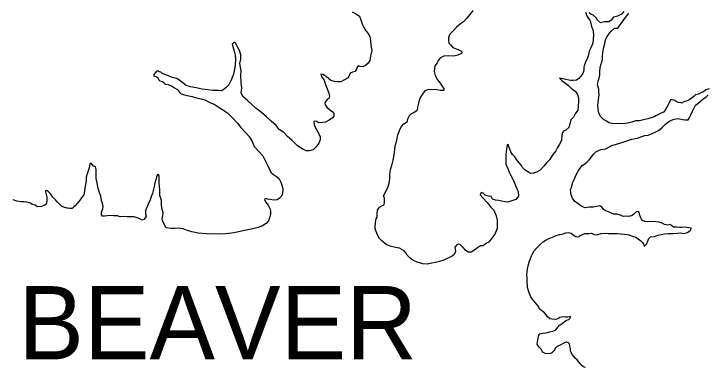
# Model space of a CAD drawing. Extents: x 31699 to 244310, y -8841 to 11474.
# Drawn here: x 133853.2 to 134185.3, y 1023 to 1192.5 of the extents above; entities that cross this region are included whole.
import ezdxf

# ---------------------------------------------------------------- set-up
doc = ezdxf.new("R2010")
doc.units = 0
doc.layers.add('R_Draft', color=7, linetype='Continuous')

msp = doc.modelspace()

# ---------------------------------------------------------------- linework, layer by layer
at = {"layer": 'R_Draft'}
for points in [[(134015.27, 1193.48), (134017.08, 1192.49), (134018.82, 1191.37), (134019.63, 1189.18), (134020.18, 1187.25), (134020.86, 1185.99), (134021.74, 1184.4), (134022.88, 1183.08), (134023.69, 1181.62), (134024.04, 1179.69), (134024.26, 1177.35), (134024.62, 1174.89), (134024.11, 1172.35), (134023.73, 1170.15), (134022.95, 1168.8), (134021.63, 1167.66), (134020.43, 1167.05), (134019.1, 1167.23), (134018.1, 1167.62), (134017.44, 1166.68), (134017.32, 1165.75), (134016.53, 1164.88), (134015.47, 1164.6), (134014.34, 1163.99), (134013.75, 1162.91), (134013.37, 1161.84), (134011.65, 1160.83), (134009.86, 1159.94), (134008.46, 1159.86), (134006.86, 1160.12), (134005, 1160.56), (134003.86, 1161.49), (134002.99, 1162.28), (134002.05, 1162.94), (134001.38, 1163.46), (134000.25, 1163.52), (134000.79, 1162.13), (134001.87, 1160.67), (134002.49, 1158.61), (134003.24, 1156.48), (134004.06, 1154.42), (134004.33, 1153.09)], [(134073.12, 1194.09), (134071.81, 1192.41), (134070.1, 1190.32), (134068.58, 1188.71), (134067.13, 1187.76), (134065.28, 1186.08), (134063.57, 1184.39), (134062.05, 1182.71), (134061.34, 1181.17), (134061.35, 1179.77), (134061.63, 1178.51), (134062.43, 1177.58), (134063.51, 1176.32), (134065.04, 1175.67), (134066.31, 1175.28), (134067.25, 1174.69), (134067.92, 1174.1), (134067.66, 1173.49), (134065.87, 1172.68), (134063.94, 1172.26), (134061.42, 1172.44), (134059.22, 1172.28), (134057.57, 1171.4), (134056.45, 1170.12), (134055.93, 1168.98), (134054.94, 1167.51), (134054.57, 1164.83), (134055.05, 1162.97), (134056.2, 1160.91), (134057.41, 1159.32), (134058.36, 1157.87), (134059.17, 1156.54), (134059.11, 1155.81), (134057.51, 1155.79), (134054.98, 1156.23), (134053.25, 1156.02), (134051.85, 1156.27), (134050.13, 1155.59), (134048.95, 1154.04), (134048.23, 1152.9), (134047.58, 1151.43), (134047.12, 1150.36), (134046.87, 1149.09), (134046.48, 1147.68), (134046.42, 1146.35)], [(134127.05, 1193.28), (134127.8, 1191.22), (134129.22, 1189.16), (134129.62, 1188.1), (134129.97, 1186.43), (134130.78, 1184.5), (134130.8, 1181.97), (134130.68, 1180.5), (134130.5, 1178.5), (134129.65, 1176.16), (134128.87, 1174.62), (134128.42, 1172.81), (134128.03, 1171.41), (134127.11, 1169.33), (134126.33, 1167.53), (134126.27, 1166.86)], [(134145.41, 1193.69), (134144.29, 1192.28), (134142.37, 1191.4), (134140.38, 1190.92), (134139.26, 1189.51), (134138.2, 1188.7), (134136.07, 1188.62), (134134.28, 1188.2), (134132.74, 1189.52), (134132.13, 1190.65), (134130.72, 1191.91), (134129.66, 1192.43), (134128.85, 1192.96)], [(134135.15, 1170.8), (134135.2, 1172.27), (134135.39, 1173.8), (134135.71, 1175.74), (134135.96, 1177.21), (134136.42, 1178.88), (134136.54, 1180.28), (134137.39, 1181.62), (134137.92, 1182.36), (134138.58, 1183.17), (134139.3, 1184.24), (134140.88, 1185.72), (134142.55, 1185.66), (134143.67, 1187.21), (134144.19, 1187.95), (134145.05, 1189.15), (134145.77, 1190.09), (134146.89, 1191.64), (134147.81, 1192.84)], [(134004.33, 1153.09), (134004.28, 1152.02), (134003.35, 1151.41), (134002.17, 1149.87), (134002.25, 1148.87), (134003.19, 1147.68), (134004.39, 1146.62), (134005.73, 1145.7), (134006.41, 1144.7), (134006.55, 1143.37), (134005.83, 1142.56), (134004.17, 1141.48), (134002.45, 1140.6), (134000.99, 1140.32), (133999.46, 1140.3), (133998.06, 1140.96), (133996.93, 1140.81), (133997.01, 1139.15), (133998.23, 1137.09), (133999.18, 1135.23), (133999.92, 1133.5), (133999.94, 1132.04), (133999.29, 1130.5), (133997.97, 1128.75), (133996.52, 1127.34), (133994.8, 1126.79), (133993.27, 1126.84), (133991.33, 1127.82), (133989.06, 1129.13), (133986.37, 1131.98), (133984.29, 1133.69), (133982.48, 1135.61), (133980.34, 1137.05), (133978.86, 1138.98), (133976.51, 1141.09), (133974.23, 1143.07), (133971.82, 1145.11), (133969.28, 1147.09), (133967.13, 1149), (133965.32, 1150.79), (133962.84, 1152.9), (133962.03, 1154.69), (133962.47, 1156.9), (133962.05, 1159.69), (133961.88, 1162.89), (133962.13, 1165.1), (133961.37, 1168.69), (133961.95, 1170.76), (133961.93, 1172.9), (133961.24, 1174.89), (133960.3, 1176.68), (133959.55, 1178.21), (133958.68, 1179), (133957.82, 1177.93), (133958.78, 1174.67), (133959.2, 1172.67), (133959.35, 1170.54), (133959.18, 1168.27), (133959.06, 1166.8), (133958.35, 1163.59), (133957.12, 1160.45), (133956.21, 1158.5), (133954.76, 1157.02), (133952.84, 1155.54), (133951.11, 1155.72), (133948.45, 1155.7), (133946.05, 1156.07), (133943.39, 1156.45), (133940.59, 1157.09), (133937.79, 1157.53), (133935.73, 1158.11), (133934.25, 1159.3), (133932.85, 1160.42), (133931.24, 1161.54), (133929.11, 1162.05), (133927.57, 1162.64), (133925.24, 1163.61)], [(134186.21, 1156.6), (134184.75, 1156.12), (134183.5, 1155.17), (134182.57, 1154.77), (134181.11, 1153.95), (134179.65, 1153.61), (134178.99, 1152.94), (134178.33, 1152.33), (134176.94, 1151.45), (134175.75, 1150.84), (134174.16, 1150.36), (134172.97, 1149.69), (134172.9, 1149.75), (134171.57, 1150.01), (134170.7, 1150.34), (134169.76, 1150.93), (134168.56, 1151.32), (134167.83, 1151.25), (134167.05, 1149.77), (134166.59, 1148.84), (134165.93, 1147.7), (134165.21, 1146.29), (134164.35, 1145.35), (134162.96, 1144.67), (134160.78, 1143.65), (134159.98, 1143.18), (134158.52, 1142.64), (134156.93, 1142.16), (134154.87, 1141.61), (134152.88, 1141.26), (134151.02, 1141.11), (134149.23, 1140.49), (134147.17, 1140.14), (134144.98, 1139.79), (134142.65, 1139.84), (134140.26, 1139.69), (134138.45, 1140.27), (134137.05, 1141.06), (134135.65, 1141.79), (134134.31, 1143.11), (134133.57, 1144.5), (134133.29, 1145.57), (134133.14, 1147.17), (134132.93, 1148.7), (134133.12, 1149.84), (134133.31, 1151.44), (134133.5, 1152.44), (134133.62, 1153.78), (134133.48, 1154.91), (134133.47, 1156.44), (134132.79, 1158.44), (134133.04, 1160.44), (134133.63, 1161.71), (134133.95, 1163.25), (134133.93, 1164.92), (134134.12, 1166.59), (134134.37, 1168.06), (134134.83, 1169.26), (134135.15, 1170.8)], [(134126.27, 1166.86), (134126.22, 1165.26), (134125.69, 1163.92), (134124.77, 1162.64), (134123.92, 1161.5), (134122.73, 1160.76), (134121.33, 1160.55), (134120.07, 1160.61), (134119, 1160.73), (134117.6, 1161.05), (134116.94, 1161.25), (134115.4, 1161.44), (134114.54, 1161.63), (134115.74, 1160.57), (134116.95, 1159.51), (134118.89, 1158.06), (134120.1, 1156.87), (134122.1, 1155.35), (134123.25, 1153.89), (134123.66, 1152.16), (134123.74, 1150.3), (134123.56, 1148.43), (134123.31, 1146.29), (134122.12, 1144.55), (134121.21, 1142.87), (134119.95, 1141.73), (134119.57, 1139.52), (134119.05, 1138.05), (134117.6, 1136.64), (134116.54, 1136.17), (134115.81, 1135.29), (134115.69, 1133.82), (134115.51, 1131.69), (134114.59, 1130.01), (134113.67, 1128.34), (134112.76, 1126.8), (134111.51, 1125.12), (134110.52, 1123.78), (134109.73, 1122.5), (134108.41, 1120.96), (134107.03, 1119.41), (134105.38, 1117.53), (134103.53, 1116.58), (134102.13, 1116.04), (134100.8, 1115.96), (134099.67, 1116.49), (134098.2, 1117.48), (134096.92, 1118.73), (134096.38, 1119.73), (134095.24, 1120.99), (134094.03, 1122.58), (134093.16, 1123.91), (134092.02, 1125.1), (134091.21, 1126.29), (134091, 1127.16), (134090.32, 1128.82), (134090.12, 1129.82), (134089.45, 1129.61), (134089.01, 1126.54), (134088.9, 1124.54), (134088.91, 1122.47), (134088.93, 1120.47), (134089.61, 1118.61), (134090.49, 1116.61), (134091.23, 1114.89), (134092.25, 1113.23), (134093.19, 1111.03), (134094.08, 1108.64), (134094.75, 1107.24), (134094.97, 1105.11), (134093.72, 1103.43), (134091.27, 1102.61), (134089.87, 1102.2), (134088.48, 1102.32), (134086.81, 1102.64), (134085.48, 1102.97), (134083.95, 1103.16), (134082.55, 1103.61), (134081.8, 1104.87), (134080.54, 1105.06), (134079, 1105.52), (134078.07, 1106.44), (134077.07, 1106.77), (134076.54, 1105.63), (134078.02, 1104.11), (134079.96, 1102.06), (134081.71, 1099.8), (134083.19, 1098.28), (134084.27, 1095.62), (134084.69, 1093.56), (134084.77, 1091.56), (134084.72, 1089.49), (134083.68, 1086.81), (134082.23, 1084.93), (134080.65, 1083.05), (134079.65, 1082.58), (134077.94, 1081.3), (134076.67, 1081.15), (134075.28, 1080.21), (134074.03, 1079.33), (134072.31, 1078.25)], [(133925.68, 1158.75), (133924.39, 1159.92), (133923.33, 1160.19), (133922.66, 1160.78), (133922.26, 1161.58), (133921.66, 1162.18), (133920.65, 1162.64), (133920.19, 1163.04), (133920.59, 1163.51), (133921.12, 1164.25), (133921.45, 1164.51), (133921.78, 1165.12), (133922.38, 1165.18), (133922.85, 1164.85), (133923.45, 1164.66), (133923.98, 1164.19), (133925.24, 1163.61)], [(133925.68, 1158.75), (133927.08, 1158.63), (133928.74, 1158.04), (133930.22, 1156.99), (133931.62, 1156.14), (133932.56, 1154.95), (133933.3, 1154.22), (133934.3, 1153.76), (133936.3, 1153.31), (133938.57, 1152.93), (133940.63, 1152.29), (133942.97, 1151.71), (133944.7, 1151.19), (133947.04, 1150.01), (133949.17, 1149.17), (133951.05, 1147.92), (133953.59, 1146.34), (133955.8, 1144.63), (133957.81, 1142.78), (133960.3, 1140.13), (133961.98, 1137.95), (133964.06, 1135.83), (133965.87, 1133.65), (133967.36, 1131.2), (133968.38, 1128.94), (133970.66, 1126.29), (133972.41, 1124.37), (133973.49, 1122.52), (133974.51, 1120.26), (133975.39, 1118.53), (133976.47, 1116.34), (133977.61, 1115.42), (133979.08, 1114.5), (133980.22, 1113.44), (133981.1, 1111.78), (133981.65, 1109.92), (133982, 1108.39), (133981.82, 1106.39), (133981.43, 1105.05), (133980.51, 1104.11), (133979.32, 1103.23), (133977.66, 1103.08), (133976.06, 1103.4), (133974.73, 1103.65), (133973.79, 1103.85), (133973.26, 1103.51), (133973.74, 1102.31), (133975.08, 1100.72), (133975.76, 1099.2), (133976.17, 1097.86), (133976.12, 1096.26), (133975.74, 1094.59), (133975.22, 1093.25), (133974.03, 1091.91), (133972.25, 1090.76), (133970.26, 1090.01), (133967.74, 1089.32), (133965.35, 1088.96), (133962.96, 1088.4), (133960.17, 1087.84), (133957.39, 1087.22), (133954.66, 1086.92), (133951.6, 1086.83), (133945.55, 1086.9), (133941.56, 1087.27), (133938.43, 1087.9), (133935.96, 1088.68), (133934.36, 1089.33), (133933.36, 1089.52), (133931.83, 1089.71), (133930.23, 1089.49), (133928.57, 1089.55), (133926.17, 1089.79)], [(134143.92, 1130.71), (134149.23, 1132.36), (134151.88, 1132.84), (134153.94, 1133.66), (134155.4, 1134.21), (134157.13, 1134.35), (134158.72, 1135.03), (134160.77, 1135.92), (134162.03, 1136.59), (134163.88, 1138.08), (134165.46, 1139.76), (134166.98, 1140.83), (134168.24, 1141.58), (134169.44, 1142.05), (134171.43, 1142.27), (134173.43, 1141.75), (134174.63, 1141.63), (134175.36, 1141.7), (134176.16, 1141.71), (134176.62, 1142.45), (134177.47, 1144.05), (134178.45, 1146.2), (134179.69, 1148.67), (134180.88, 1149.48), (134182.14, 1150.63), (134183.26, 1151.64), (134184.78, 1152.72), (134185.84, 1153.72)], [(134072.31, 1078.25), (134070.84, 1078.17), (134069.57, 1079.16), (134068.36, 1080.42), (134067.22, 1081.74), (134066.36, 1082.07), (134065.56, 1081.8), (134064.44, 1080.52), (134064.72, 1078.52), (134064.07, 1077.05), (134063.21, 1076.24), (134060.82, 1075.16), (134059.1, 1074.41), (134057.04, 1073.66), (134055.25, 1073.25), (134053.39, 1072.83), (134051.14, 1072.41), (134049.07, 1072.6), (134046.34, 1073.31), (134044.27, 1074.36), (134043.06, 1075.28), (134041.66, 1076.81), (134040.91, 1077.87), (134040.11, 1078.79), (134037.9, 1080.18), (134036.04, 1080.5), (134033.51, 1081.08), (134031.57, 1081.93), (134029.63, 1083.51), (134028.36, 1084.77), (134027.34, 1086.5), (134026.46, 1088.89), (134026.32, 1090.02), (134026.43, 1092.49), (134026.82, 1094.1), (134027.21, 1094.9), (134027.26, 1096.77), (134027.38, 1098.37), (134028.3, 1099.85), (134029.82, 1100.59), (134030.62, 1100.93), (134030.74, 1102.2), (134030.73, 1104.07), (134030.32, 1105.2), (134032.42, 1109.28), (134032.93, 1111.36), (134033.25, 1113.36), (134033.36, 1115.29), (134033.68, 1117.83), (134034.19, 1119.7), (134034.91, 1122.24), (134035.35, 1124.92), (134035.73, 1127.32), (134035.91, 1129.06), (134036.62, 1131.93), (134037.2, 1134.53), (134037.66, 1135.67), (134038.05, 1137.08), (134038.97, 1138.48), (134040.02, 1139.76), (134041.74, 1140.84), (134041.93, 1142.11), (134042.71, 1143.78), (134043.51, 1144.52), (134044.83, 1145.13), (134046.42, 1146.35)], [(134120.99, 1111.72), (134121.58, 1113.06), (134122.56, 1115.34), (134123.48, 1117.08), (134124.46, 1118.49), (134125.38, 1119.69), (134126.64, 1120.57), (134127.76, 1121.51), (134129.02, 1122.59), (134130.07, 1124.07), (134130.79, 1125.14), (134131.98, 1126.35), (134134.37, 1127.5), (134136.83, 1127.79), (134139.67, 1129.41), (134142.39, 1130.17), (134143.92, 1130.71)], [(133926.17, 1089.79), (133924.39, 1093.16), (133924.32, 1094.56), (133924.58, 1095.63), (133924.65, 1097.17), (133924.31, 1098.7), (133923.97, 1100.76), (133923.9, 1102.9), (133923.16, 1105.36), (133923.15, 1108.03), (133923.01, 1109.63), (133922.87, 1111.56), (133922.8, 1112.77), (133922.8, 1114.17), (133922.73, 1114.83), (133922.33, 1115.63), (133921.86, 1115.1), (133921.46, 1114.29), (133921.14, 1112.89), (133920.74, 1111.42), (133920.35, 1109.62), (133920.08, 1108.35), (133919.62, 1106.48), (133919.03, 1104.75), (133918.43, 1103.21), (133917.57, 1101.21), (133917.05, 1100), (133916.58, 1099), (133916.25, 1098.07), (133916.32, 1096.6), (133916.53, 1095.47), (133916.06, 1094.6), (133915.4, 1093.93), (133914.67, 1093.59), (133913.47, 1094.12), (133912.2, 1094.65), (133910.8, 1095.11), (133909.13, 1095.17), (133907.47, 1095.1), (133905.94, 1095.23), (133904.14, 1095.15), (133902.87, 1095.55), (133901.08, 1095.67), (133899.61, 1095.73), (133897.95, 1095.59), (133896.75, 1095.46), (133895.62, 1095.45), (133895.15, 1096.05), (133895.14, 1097.32), (133895.54, 1098.25), (133895.87, 1099.05), (133895.93, 1100.12), (133895.6, 1101.72), (133895.19, 1102.99), (133894.79, 1104.99), (133894.32, 1106.25), (133893.85, 1107.78), (133893.44, 1109.32), (133893.04, 1111.38), (133892.56, 1113.45), (133892.63, 1115.05), (133892.56, 1116.52), (133892.55, 1117.78), (133892.28, 1119.12), (133891.35, 1119.51), (133890.75, 1120.31), (133890.14, 1121.04), (133889.61, 1120.57), (133889.48, 1119.64), (133889.29, 1118.57), (133888.82, 1117.23), (133888.36, 1115.77), (133887.9, 1114.16), (133887.77, 1112.36), (133887.58, 1110.63), (133887.25, 1108.89), (133887.12, 1107.42), (133886.73, 1105.75), (133885.67, 1104.28), (133884.47, 1102.61), (133883.41, 1101.41), (133882.61, 1100.47), (133881.95, 1099.87), (133881.09, 1099.13), (133880.09, 1099.13), (133878.69, 1099.25), (133877.09, 1099.71), (133875.82, 1100.38), (133875.15, 1101.04), (133873.88, 1102.37), (133873.15, 1103.23), (133871.81, 1104.63), (133870.68, 1106.09), (133869.87, 1107.09), (133869.01, 1107.69), (133868.41, 1107.68), (133868.28, 1107.08), (133868.61, 1105.88), (133868.95, 1104.55), (133869.02, 1102.75), (133868.76, 1101.62)], [(134109.1, 1084.55), (134110.36, 1085.09), (134111.96, 1085.64), (134113.02, 1086.11), (134114.67, 1086.72), (134115.87, 1086.87), (134117.59, 1087.48), (134118.92, 1087.56), (134120.12, 1087.23), (134121.19, 1086.44), (134122.46, 1085.65), (134123.8, 1085.46), (134124.46, 1086.13), (134126.78, 1087.09), (134128.84, 1087.1), (134129.9, 1087.25), (134131.24, 1086.72), (134132.5, 1086.53), (134134.49, 1087.21), (134136.75, 1087.37), (134137.88, 1087.18), (134140.61, 1087.06), (134142.34, 1087.08), (134143.8, 1086.96), (134145.53, 1086.84), (134147, 1086.65), (134147.73, 1086.52), (134149.6, 1085.93), (134151.13, 1085.41), (134152.27, 1084.62), (134153.48, 1083.56), (134154.48, 1082.64), (134154.75, 1082.17), (134155.16, 1080.91), (134156.28, 1082.05), (134157.06, 1083.93), (134157.39, 1084.66), (134158.12, 1085.47), (134160.04, 1085.62), (134161.7, 1086.36), (134163.43, 1086.58), (134164.89, 1086.99), (134166.55, 1087.2), (134167.88, 1087.15), (134169.08, 1087.16), (134171.14, 1087.24), (134172.53, 1087.38), (134174.13, 1087.2), (134175.46, 1087.41), (134176.45, 1087.95), (134177.44, 1088.96), (134177.64, 1089.76), (134176.44, 1089.82), (134174.77, 1090.14), (134173.38, 1089.99), (134172.11, 1089.98), (134170.65, 1090.1), (134169.19, 1090.23), (134168.32, 1090.82), (134167.71, 1091.48), (134166.45, 1091.2), (134164.92, 1091.53), (134163.78, 1092.12), (134162.32, 1092.64), (134160.65, 1092.69), (134159.39, 1092.88), (134157.73, 1092.8), (134155.53, 1092.92), (134154.4, 1093.31), (134153.79, 1093.97), (134153.38, 1094.97), (134153.11, 1095.9), (134152.77, 1097.17), (134152.43, 1097.7), (134151.24, 1097.49), (134150.11, 1096.48), (134149.39, 1095.8), (134147.79, 1095.32), (134146.33, 1095.38), (134145, 1095.24), (134143.8, 1095.96), (134142, 1096.48), (134140.67, 1096.47), (134139.53, 1096.86), (134138, 1097.51), (134136.6, 1097.97), (134135.53, 1098.76), (134135.06, 1099.69), (134133.92, 1100.42), (134132.26, 1100.14), (134130.86, 1099.73), (134128.74, 1099.71), (134126.88, 1099.49), (134125.27, 1100.08), (134123.47, 1101.34), (134121.73, 1102.66), (134120.85, 1104.12), (134120.17, 1105.71), (134119.82, 1108.04), (134120.28, 1109.38), (134120.99, 1111.72)], [(133868.76, 1101.62), (133868.16, 1100.88), (133867.3, 1100.34), (133866.37, 1100.14), (133864.57, 1099.87), (133863.37, 1100.66), (133862.03, 1101.12), (133861.1, 1101.72), (133859.43, 1102.11), (133858.1, 1102.38), (133856.5, 1102.37), (133854.57, 1102.69), (133852.84, 1103.29)], [(134127.03, 1022.79), (134126.02, 1023.25), (134125.02, 1023.97), (134124.68, 1024.57), (134123.74, 1025.76), (134123.07, 1026.49), (134122.07, 1027.35), (134121.4, 1028.15), (134120.79, 1028.88), (134120.05, 1030.34), (134119.91, 1031), (134119.77, 1032), (134119.7, 1032.33), (134119.29, 1034.13), (134118.88, 1034.66), (134118.08, 1035.06), (134117.82, 1034.99), (134117.02, 1034.65), (134116.29, 1034.38), (134115.17, 1033.7), (134114.17, 1033.29), (134113.05, 1032.62), (134112.52, 1032.14), (134112.39, 1031.68), (134111.8, 1030.87), (134110.87, 1029.86), (134110.34, 1029.53), (134109.15, 1029.45), (134107.68, 1029.57), (134106.81, 1030.1), (134106.21, 1030.76), (134105.8, 1031.62), (134105.2, 1032.22), (134104.6, 1032.82), (134103.92, 1034.01), (134103.98, 1034.94), (134104.17, 1036.08), (134104.62, 1038.35), (134105.15, 1039.02), (134106.61, 1039.3), (134107.8, 1039.51), (134109.06, 1039.72), (134109.99, 1040), (134111.39, 1040.27), (134112.18, 1040.68), (134112.98, 1041.15), (134113.31, 1041.56), (134113.9, 1042.29), (134114.62, 1043.1), (134114.96, 1043.3), (134115.88, 1044.04), (134116.81, 1044.79), (134118, 1045.53), (134119.12, 1045.94), (134119.65, 1046.48), (134119.78, 1047.28), (134118.58, 1047.07), (134117.39, 1047.06), (134116.25, 1047.12), (134114.73, 1046.77), (134113.8, 1046.23), (134112.67, 1045.82), (134111.21, 1046.07), (134109.94, 1046.2), (134108.87, 1047.12), (134108.27, 1048.12), (134107.39, 1049.05), (134106.12, 1049.97), (134104.98, 1051.03), (134104.58, 1052.09), (134103.9, 1052.95), (134103.03, 1053.81), (134101.96, 1055.21), (134100.81, 1056.73), (134100.34, 1057.93), (134099.93, 1059.19), (134099.31, 1061.26), (134099.31, 1062.19), (134099.16, 1064.19), (134099.08, 1065.66), (134098.93, 1067.39), (134099.06, 1068.46), (134099.31, 1070.19), (134099.56, 1071.66), (134100.08, 1073.4), (134100.66, 1075.21), (134101.19, 1076.41), (134101.64, 1077.42), (134102.43, 1078.82), (134103.68, 1080.3), (134104.67, 1081.18), (134105.53, 1082.05), (134106.85, 1083.26), (134107.78, 1083.73), (134109.1, 1084.55)]]:
    msp.add_lwpolyline(points, dxfattribs=at)

# ---------------------------------------------------------------- texts
msp.add_text('BEAVER', height=35.2, dxfattribs=at).set_placement((133855.37, 1026.73))

doc.saveas('drawing.dxf')
